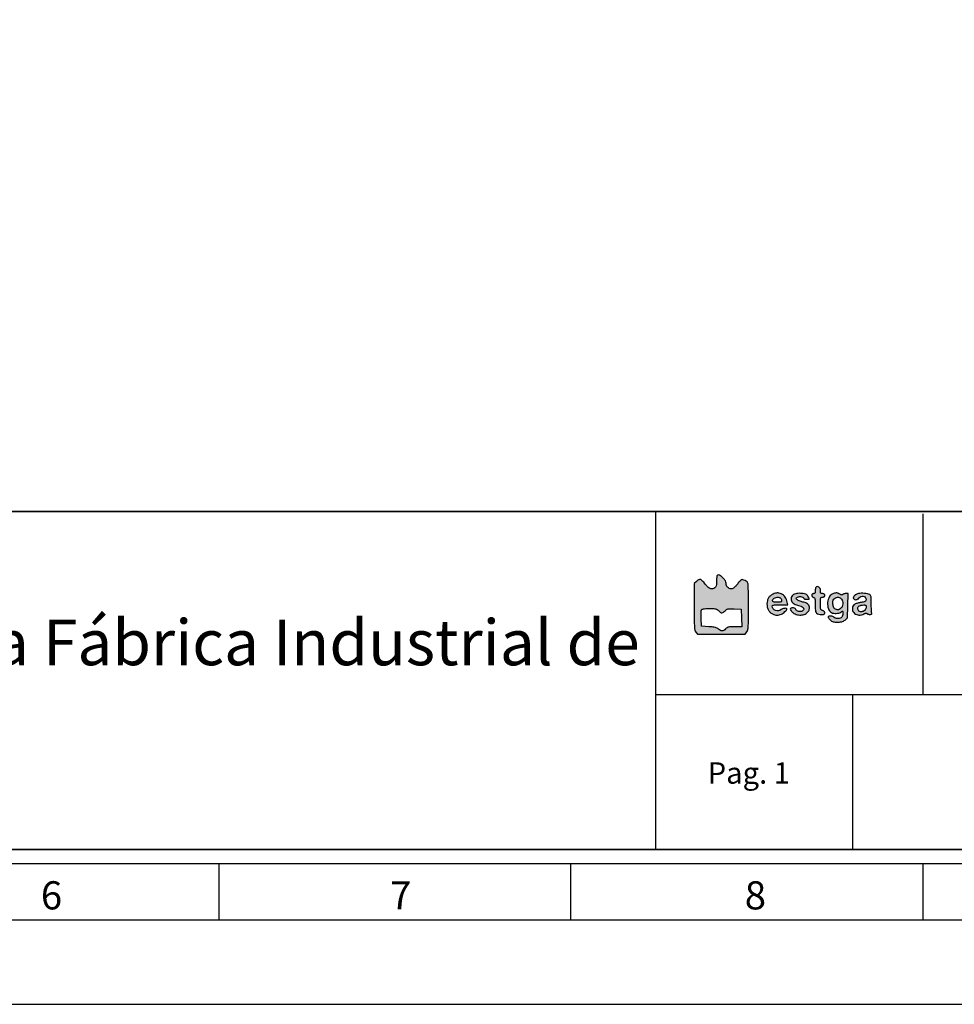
# Model space of a CAD drawing. Header units: millimetres. Extents: x -559 to 10735, y -2326 to 222.
# Tile 641 of 656: x 8466 to 8597, y -1013 to -875. Entities that reach past the tile are written whole.
import ezdxf

# ---------------------------------------------------------------- set-up
doc = ezdxf.new("R2010")
doc.units = ezdxf.units.MM
doc.header["$LTSCALE"] = 4
doc.layers.add('Modelo', color=251, linetype='Continuous')
doc.layers.add('Texto Cabeçalho', color=3, linetype='Continuous')

msp = doc.modelspace()

# ---------------------------------------------------------------- hatches: boundary and pattern name
at = {"layer": 'Texto Cabeçalho'}
h = msp.add_hatch(color=256, dxfattribs=at)
h.dxf.hatch_style = 1
h.paths.add_polyline_path([(8565.58, -954.53, -0.103369), (8565.34, -954.37, -0.100368), (8565.19, -954.12, -0.089615), (8565.13, -953.81, 0.138861), (8565.04, -953.48, 0.04933), (8564.73, -953.08, 0.049188), (8564.36, -952.75, 0.157567), (8564.05, -952.65, 0.119218), (8563.92, -952.69, 0.19762), (8563.84, -952.78, 0.071776), (8563.81, -952.97, 0.007282), (8563.8, -953.43, -0.03039), (8563.77, -954, -0.109263), (8563.65, -954.34, -0.162003), (8563.42, -954.53, -0.093147), (8563.08, -954.59, -0.088417), (8562.88, -954.56, -0.074351), (8562.7, -954.46, -0.047695), (8562.49, -954.26, -0.013943), (8562.21, -953.93, 0.016235), (8561.99, -953.68, 0.021586), (8561.78, -953.46, 0.019562), (8561.59, -953.3, 0.160613), (8561.49, -953.27, 0.105218), (8561.39, -953.28, 0.031288), (8561.26, -953.35, 0.029869), (8561.11, -953.44, 0.028262), (8560.97, -953.56), (8560.65, -953.85), (8560.65, -957.11, 0.001459), (8560.66, -959.1, 0.014831), (8560.69, -959.92, 0.036596), (8560.75, -960.38, 0.117837), (8560.89, -960.66), (8561.12, -960.94), (8564.46, -960.94), (8567.81, -960.94), (8568.04, -960.64, 0.110111), (8568.17, -960.36, 0.037202), (8568.24, -959.9, 0.01517), (8568.27, -959.09, 0.001536), (8568.28, -957.17, 0.00222), (8568.27, -955.94, 0.00338), (8568.26, -954.88, 0.001252), (8568.23, -953.96, 0.085167), (8568.2, -953.81, 0.1341), (8568.07, -953.62, 0.046674), (8567.79, -953.44, 0.046093), (8567.49, -953.32, 0.175615), (8567.29, -953.33, 0.095071), (8567.2, -953.38, 0.011188), (8567.04, -953.55, 0.013085), (8566.85, -953.76, 0.010367), (8566.67, -953.99, -0.016413), (8566.42, -954.29, -0.050954), (8566.23, -954.46, -0.075762), (8566.06, -954.56, -0.085445), (8565.87, -954.59, -0.100623)])
h.paths.add_polyline_path([(8565.64, -957.39, -0.006824), (8566.25, -957.4), (8567.25, -957.43), (8567.28, -958.67), (8567.32, -959.91), (8566.34, -959.91, 0.008317), (8565.77, -959.92, 0.049732), (8565.47, -959.96, 0.085353), (8565.27, -960.05, 0.053245), (8565.06, -960.22, -0.051848), (8564.8, -960.43, -0.137763), (8564.57, -960.5, -0.141522), (8564.34, -960.45, -0.055915), (8564.07, -960.25, 0.066463), (8563.87, -960.11, 0.061609), (8563.64, -960.02, 0.037581), (8563.3, -959.96, 0.008945), (8562.73, -959.91), (8561.68, -959.85), (8561.65, -958.77, -0.005737), (8561.64, -958.35, -0.007758), (8561.64, -957.97, -0.005495), (8561.65, -957.64, -0.080952), (8561.67, -957.53, -0.226456), (8561.75, -957.46, -0.042121), (8561.96, -957.41, -0.028091), (8562.28, -957.38, -0.008218), (8562.77, -957.37, -0.007127), (8563.39, -957.38, -0.049297), (8563.69, -957.42, -0.091664), (8563.9, -957.51, -0.058119), (8564.09, -957.68, 0.049987), (8564.34, -957.9, 0.158555), (8564.55, -957.96, 0.161487), (8564.75, -957.89, 0.052373), (8564.99, -957.67, -0.055528), (8565.18, -957.5, -0.105577), (8565.37, -957.41, -0.055162)], flags=16)
at = {"layer": 'Texto Cabeçalho', "true_color": 0x000000}
h = msp.add_hatch(color=18, dxfattribs=at)
h.dxf.hatch_style = 1
h.paths.add_polyline_path([(8571.65, -956.94, -0.113871), (8571.8, -956.88, -0.04008), (8572.09, -956.85, -0.005228), (8572.71, -956.85), (8573.81, -956.85), (8573.73, -956.46, 0.048578), (8573.61, -956.07, 0.065059), (8573.43, -955.75, 0.068572), (8573.18, -955.5, 0.062515), (8572.87, -955.32, 0.023173), (8572.53, -955.2, 0.080221), (8572.31, -955.17, 0.075403), (8572.08, -955.21, 0.018955), (8571.72, -955.34, 0.076875), (8571.36, -955.56, 0.080553), (8571.09, -955.87, 0.076557), (8570.93, -956.26, 0.060775), (8570.87, -956.72, 0.052656), (8570.92, -957.18, 0.074597), (8571.07, -957.57, 0.080636), (8571.31, -957.88, 0.074541), (8571.64, -958.1, 0.034396), (8571.99, -958.24, 0.065799), (8572.28, -958.29, 0.069298), (8572.57, -958.26, 0.042275), (8572.9, -958.15, 0.054982), (8573.14, -958.01, 0.036275), (8573.4, -957.8, 0.034641), (8573.6, -957.58, 0.160063), (8573.66, -957.42, 0.390518), (8573.58, -957.34, 0.056062), (8573.33, -957.34, 0.050936), (8573.04, -957.4, 0.117799), (8572.85, -957.51, -0.16673), (8572.51, -957.68, -0.120242), (8572.08, -957.63, -0.124135), (8571.73, -957.39, -0.18266), (8571.6, -957.05, -0.238399)])
h.paths.add_polyline_path([(8571.65, -956.21, -0.091609), (8571.79, -955.99, -0.108903), (8572.01, -955.84, -0.078201), (8572.29, -955.77, -0.081241), (8572.58, -955.79, -0.13845), (8572.79, -955.9, -0.062207), (8572.84, -955.97, -0.039117), (8572.89, -956.07, -0.038824), (8572.92, -956.17, -0.056382), (8572.93, -956.27, -0.139014), (8572.9, -956.38, -0.168808), (8572.82, -956.44, -0.074881), (8572.65, -956.48, -0.012599), (8572.33, -956.48, -0.02814), (8571.9, -956.46, -0.156678), (8571.69, -956.36, -0.311186)], flags=16)
h.paths.add_polyline_path([(8574.84, -956.78, 0.01235), (8575.47, -956.98, -0.055419), (8575.83, -957.14, -0.154763), (8576.01, -957.33, -0.239194), (8576, -957.54, -0.128236), (8575.82, -957.73, -0.132572), (8575.6, -957.8, -0.077903), (8575.31, -957.76, -0.080674), (8575.06, -957.65, -0.168057), (8574.94, -957.48, 0.202023), (8574.83, -957.35, 0.079859), (8574.6, -957.28, 0.076974), (8574.36, -957.28, 0.15765), (8574.19, -957.37, 0.332869), (8574.16, -957.53, 0.066485), (8574.35, -957.79, 0.056587), (8574.65, -958.04, 0.072154), (8574.98, -958.19, 0.083014), (8575.63, -958.27, 0.097651), (8576.24, -958.13, 0.116791), (8576.66, -957.79, 0.163369), (8576.83, -957.34, 0.072663), (8576.79, -957.02, 0.122125), (8576.66, -956.79, 0.102823), (8576.42, -956.61, 0.04161), (8576.03, -956.48, -0.012751), (8575.54, -956.34, -0.042101), (8575.23, -956.22, -0.07158), (8575.05, -956.09, -0.207626), (8574.99, -955.95, -0.255969), (8575.07, -955.81, -0.085662), (8575.3, -955.71, -0.073886), (8575.59, -955.69, -0.10615), (8575.84, -955.76, -0.026102), (8575.93, -955.81, -0.033758), (8576.01, -955.87, -0.049946), (8576.08, -955.96, 0.44107), (8576.1, -956.01, 0.040945), (8576.18, -956.03, 0.036019), (8576.3, -956.05, 0.022477), (8576.44, -956.06, 0.006342), (8576.58, -956.06, 0.010544), (8576.7, -956.05, 0.004395), (8576.79, -956.05, 0.389495), (8576.8, -956.04, 0.121245), (8576.76, -955.88, 0.029603), (8576.62, -955.64, 0.028452), (8576.46, -955.43, 0.14911), (8576.33, -955.35, 0.027359), (8575.95, -955.27, 0.027599), (8575.56, -955.23, 0.029348), (8575.2, -955.23, 0.052114), (8574.91, -955.28, 0.051808), (8574.59, -955.41, 0.112549), (8574.39, -955.59, 0.119902), (8574.29, -955.82, 0.063393), (8574.28, -956.14, 0.088373), (8574.36, -956.42, 0.126496), (8574.53, -956.61, 0.068854)])
h.paths.add_polyline_path([(8578.39, -955.09, -0.022931), (8578.38, -954.86, 0.099329), (8578.32, -954.57, 0.135439), (8578.15, -954.36, 0.177459), (8577.94, -954.29, 0.181757), (8577.73, -954.39, 0.133829), (8577.7, -954.44, 0.022028), (8577.67, -954.56, 0.022866), (8577.66, -954.71, 0.018427), (8577.65, -954.87, -0.024804), (8577.64, -955.08, -0.110756), (8577.6, -955.19, -0.174053), (8577.53, -955.25, -0.085474), (8577.41, -955.27, 0.071854), (8577.31, -955.29, 0.117651), (8577.23, -955.33, 0.122574), (8577.18, -955.4, 0.082072), (8577.17, -955.5, 0.097504), (8577.19, -955.59, 0.076301), (8577.24, -955.68, 0.074004), (8577.32, -955.75, 0.081717), (8577.41, -955.79, -0.145612), (8577.54, -955.87, -0.130186), (8577.61, -956.01, -0.049038), (8577.64, -956.28, -0.005703), (8577.65, -956.88, 0.014049), (8577.67, -957.6, 0.10478), (8577.76, -957.93, 0.190915), (8577.95, -958.1, 0.068962), (8578.32, -958.18, 0.011052), (8578.7, -958.2, 0.089181), (8578.87, -958.17, 0.209026), (8578.95, -958.09, 0.103767), (8578.98, -957.95, 0.102549), (8578.96, -957.85, 0.09348), (8578.9, -957.76, 0.080963), (8578.81, -957.69, 0.055091), (8578.68, -957.64, -0.085661), (8578.51, -957.57, -0.172689), (8578.42, -957.45, -0.068807), (8578.38, -957.23, -0.006072), (8578.38, -956.66, -0.005), (8578.38, -956.08, -0.07577), (8578.42, -955.88, -0.227977), (8578.5, -955.79, -0.088152), (8578.68, -955.76, 0.044917), (8578.82, -955.74, 0.124433), (8578.91, -955.7, 0.149479), (8578.96, -955.63, 0.07578), (8578.98, -955.52, 0.07578), (8578.96, -955.4, 0.149479), (8578.91, -955.33, 0.124433), (8578.82, -955.29, 0.044917), (8578.68, -955.27, -0.050044), (8578.52, -955.26, -0.186049), (8578.43, -955.2, -0.136666)])
h.paths.add_polyline_path([(8582.27, -955.27), (8581.91, -955.27, 0.033181), (8581.76, -955.28, 0.043568), (8581.64, -955.31, 0.050115), (8581.54, -955.35, 0.187636), (8581.5, -955.4, -0.247449), (8581.46, -955.44, -0.10686), (8581.38, -955.45, -0.060386), (8581.26, -955.42, -0.023082), (8581.1, -955.34, 0.019444), (8580.84, -955.22, 0.077502), (8580.67, -955.18, 0.074546), (8580.49, -955.19, 0.017156), (8580.2, -955.26, 0.196809), (8579.65, -955.69, 0.106383), (8579.39, -956.52, 0.105474), (8579.49, -957.39, 0.191241), (8579.94, -957.93, 0.085158), (8580.24, -958.03, 0.050096), (8580.61, -958.05, 0.050301), (8580.98, -957.99, 0.090587), (8581.25, -957.87, -0.012552), (8581.43, -957.75, -0.257457), (8581.49, -957.75, -0.273567), (8581.52, -957.8, -0.013884), (8581.52, -958, -0.05592), (8581.48, -958.35, -0.118454), (8581.36, -958.59, -0.135537), (8581.16, -958.73, -0.084417), (8580.87, -958.78, -0.04037), (8580.7, -958.77, -0.038681), (8580.54, -958.73, -0.041248), (8580.4, -958.67, -0.099612), (8580.31, -958.6, 0.147033), (8580.13, -958.48, 0.057385), (8579.83, -958.42, 0.064117), (8579.55, -958.44, 0.359237), (8579.47, -958.55, 0.130215), (8579.48, -958.61, 0.023416), (8579.55, -958.72, 0.023868), (8579.65, -958.85, 0.019589), (8579.76, -958.97, 0.128655), (8580.17, -959.21, 0.067817), (8580.76, -959.29, 0.066219), (8581.36, -959.21, 0.103511), (8581.83, -958.98), (8582.19, -958.68), (8582.23, -956.98)])
h.paths.add_polyline_path([(8581.48, -956.35, -0.078162), (8581.52, -956.71, -0.08106), (8581.44, -957.06, -0.110055), (8581.26, -957.33, -0.05576), (8581.03, -957.49, -0.113803), (8580.83, -957.56, -0.118156), (8580.62, -957.52, -0.06293), (8580.39, -957.39, -0.1635), (8580.2, -957.11, -0.06554), (8580.13, -956.65, -0.065846), (8580.18, -956.2, -0.17401), (8580.37, -955.93, -0.081368), (8580.63, -955.8, -0.102035), (8580.9, -955.77, -0.109501), (8581.14, -955.85, -0.106286), (8581.33, -956.03, -0.089684)], flags=16)
h.paths.add_polyline_path([(8585.51, -956.04, 0.036016), (8585.48, -955.71, 0.07733), (8585.41, -955.52, 0.153756), (8585.3, -955.41, 0.069667), (8584.99, -955.3, 0.029511), (8584.55, -955.23, 0.029541), (8584.09, -955.22, 0.051631), (8583.71, -955.27, 0.085642), (8583.27, -955.46, 0.13911), (8583.01, -955.76, 0.300432), (8583.05, -956, 0.213781), (8583.31, -956.12, 0.056561), (8583.46, -956.1, 0.059268), (8583.59, -956.05, 0.06217), (8583.71, -955.98, 0.075491), (8583.79, -955.88, -0.163422), (8584.05, -955.67, -0.138242), (8584.39, -955.64, -0.151603), (8584.68, -955.79, -0.198567), (8584.79, -956.06, -0.109936), (8584.75, -956.25, -0.167168), (8584.63, -956.37, -0.0704), (8584.39, -956.45, -0.008633), (8583.84, -956.55, 0.031451), (8583.62, -956.6, 0.027553), (8583.4, -956.67, 0.028543), (8583.21, -956.77, 0.070294), (8583.08, -956.86, 0.107636), (8582.9, -957.14, 0.108361), (8582.86, -957.47, 0.106663), (8582.95, -957.79, 0.101341), (8583.17, -958.05, 0.072013), (8583.47, -958.22, 0.083264), (8583.79, -958.29, 0.077928), (8584.13, -958.25, 0.054111), (8584.49, -958.11, -0.023082), (8584.64, -958.04, -0.060386), (8584.76, -958, -0.10686), (8584.85, -958.01, -0.247449), (8584.89, -958.05, 0.188788), (8584.93, -958.1, 0.049671), (8585.03, -958.14, 0.043241), (8585.15, -958.17, 0.032838), (8585.3, -958.18, 0.022226), (8585.48, -958.17, 0.123286), (8585.57, -958.14, 0.241912), (8585.6, -958.08, 0.102416), (8585.59, -957.99, -0.071957), (8585.56, -957.86, -0.005942), (8585.54, -957.52, -0.007853), (8585.52, -957.11, -0.005973), (8585.52, -956.66, 0.006065)])
h.paths.add_polyline_path([(8584.73, -956.9, -0.172242), (8584.78, -956.99, -0.047364), (8584.79, -957.14, -0.096839), (8584.74, -957.4, -0.097339), (8584.6, -957.62, -0.098406), (8584.38, -957.76, -0.101383), (8584.13, -957.81, -0.098385), (8583.89, -957.77, -0.121124), (8583.71, -957.63, -0.129792), (8583.62, -957.44, -0.122461), (8583.64, -957.22, -0.103308), (8583.73, -957.06, -0.109403), (8583.87, -956.96, -0.071406), (8584.1, -956.89, -0.022133), (8584.46, -956.86, -0.034533), (8584.63, -956.87, -0.151976)], flags=16)

# ---------------------------------------------------------------- linework, layer by layer
at = {"layer": 'Modelo'}
for p, q in [((8555.21, -943.73), (8555.21, -991.19)), ((8592.81, -969.44), (8592.81, -944.06)), ((8555.21, -969.44), (8741.08, -969.44)), ((8582.89, -969.44), (8582.89, -991.19)), ((8493.91, -993.16), (8493.91, -1001.07)), ((8543.35, -1001.07), (8543.35, -993.16)), ((8592.78, -1001.07), (8592.78, -993.16)), ((8296.18, -1001.07), (8743.05, -1001.07)), ((8395.05, -1001.07), (8493.91, -1001.07)), ((8493.91, -1001.07), (8592.78, -1001.07)), ((8592.78, -1001.07), (8691.64, -1001.07))]:
    msp.add_line(p, q, dxfattribs=at)
for points in [[(8175.57, -1012.94), (8762.83, -1012.94), (8762.83, -597.7), (8175.57, -597.7)], [(8195.34, -993.16), (8743.05, -993.16), (8743.05, -617.48), (8195.34, -617.48)], [(8741.08, -991.19), (8197.32, -991.19), (8197.32, -619.45), (8741.08, -619.45)], [(8197.32, -943.73), (8741.08, -943.73), (8741.08, -991.19), (8197.32, -991.19)], [(8741.08, -943.73), (8197.32, -943.73), (8197.32, -991.19), (8741.08, -991.19)], [(8347.59, -943.73), (8555.21, -943.73), (8555.21, -991.19), (8347.59, -991.19)]]:
    msp.add_lwpolyline(points, close=True, dxfattribs=at)
at = {"layer": 'Texto Cabeçalho'}
for points in [[(8563.8, -953.43, -0.03039), (8563.77, -954, -0.109263), (8563.65, -954.34, -0.162002), (8563.42, -954.53, -0.093148), (8563.08, -954.59, -0.088414), (8562.88, -954.56, -0.074352), (8562.7, -954.46, -0.047695), (8562.49, -954.26, -0.013943), (8562.21, -953.93, 0.016236), (8561.99, -953.68, 0.021587), (8561.78, -953.46, 0.01956), (8561.59, -953.3, 0.160613), (8561.49, -953.27, 0.105217), (8561.39, -953.28, 0.031287), (8561.26, -953.35, 0.02987), (8561.11, -953.44, 0.028262), (8560.97, -953.56), (8560.65, -953.85), (8560.65, -957.11, 0.001459), (8560.66, -959.1, 0.014831), (8560.69, -959.92, 0.036596), (8560.75, -960.38, 0.117837), (8560.89, -960.66), (8561.12, -960.94), (8564.46, -960.94), (8567.81, -960.94), (8568.04, -960.64, 0.110111), (8568.17, -960.36, 0.037202), (8568.24, -959.9, 0.01517), (8568.27, -959.09, 0.001536), (8568.28, -957.17, 0.00222), (8568.27, -955.94, 0.00338), (8568.26, -954.88, 0.001252), (8568.23, -953.96, 0.085167), (8568.2, -953.81, 0.1341), (8568.07, -953.62, 0.046674), (8567.79, -953.44, 0.046093), (8567.49, -953.32, 0.175615), (8567.29, -953.33, 0.095071), (8567.2, -953.38, 0.011196), (8567.04, -953.55, 0.013078), (8566.85, -953.76, 0.010367), (8566.67, -953.99, -0.016413), (8566.42, -954.29, -0.050954), (8566.23, -954.46, -0.075762), (8566.06, -954.56, -0.085443), (8565.87, -954.59, -0.100625), (8565.58, -954.53, -0.103356), (8565.34, -954.37, -0.100381), (8565.19, -954.12, -0.089614), (8565.13, -953.81, 0.13886), (8565.04, -953.48, 0.04933), (8564.73, -953.08, 0.049188), (8564.36, -952.75, 0.157567), (8564.05, -952.65, 0.119219), (8563.92, -952.69, 0.197619), (8563.84, -952.78, 0.071776), (8563.81, -952.97, 0.007282)], [(8564.09, -957.68, 0.049987), (8564.34, -957.9, 0.158555), (8564.55, -957.96, 0.161487), (8564.75, -957.89, 0.052373), (8564.99, -957.67, -0.055528), (8565.18, -957.5, -0.105578), (8565.37, -957.41, -0.055162), (8565.64, -957.39, -0.006824), (8566.25, -957.4), (8567.25, -957.43), (8567.28, -958.67), (8567.32, -959.91), (8566.34, -959.91, 0.008317), (8565.77, -959.92, 0.049732), (8565.47, -959.96, 0.085354), (8565.27, -960.05, 0.053245), (8565.06, -960.22, -0.051848), (8564.8, -960.43, -0.137763), (8564.57, -960.5, -0.141522), (8564.34, -960.45, -0.055915), (8564.07, -960.25, 0.066463), (8563.87, -960.11, 0.061609), (8563.64, -960.02, 0.037581), (8563.3, -959.96, 0.008945), (8562.73, -959.91), (8561.68, -959.85), (8561.65, -958.77, -0.005737), (8561.64, -958.35, -0.007759), (8561.64, -957.97, -0.005495), (8561.65, -957.64, -0.080952), (8561.67, -957.53, -0.226456), (8561.75, -957.46, -0.042121), (8561.96, -957.41, -0.028091), (8562.28, -957.38, -0.008218), (8562.77, -957.37, -0.007127), (8563.39, -957.38, -0.049297), (8563.69, -957.42, -0.091664), (8563.9, -957.51, -0.058119)]]:
    msp.add_lwpolyline(points, format="xyb", close=True, dxfattribs=at)
at = {"layer": 'Texto Cabeçalho', "color": 18, "true_color": 0x000000}
for points in [[(8571.72, -955.34, 0.076875), (8571.36, -955.56, 0.080556), (8571.09, -955.87, 0.076556), (8570.93, -956.26, 0.060774), (8570.87, -956.72, 0.052657), (8570.92, -957.18, 0.074597), (8571.07, -957.57, 0.080632), (8571.31, -957.88, 0.074544), (8571.64, -958.1, 0.034396), (8571.99, -958.24, 0.065799), (8572.28, -958.29, 0.069299), (8572.57, -958.26, 0.042275), (8572.9, -958.15, 0.054984), (8573.14, -958.01, 0.036273), (8573.4, -957.8, 0.034643), (8573.6, -957.58, 0.160063), (8573.66, -957.42, 0.390517), (8573.58, -957.34, 0.056063), (8573.33, -957.34, 0.050935), (8573.04, -957.4, 0.117799), (8572.85, -957.51, -0.166731), (8572.51, -957.68, -0.120236), (8572.08, -957.63, -0.12414), (8571.73, -957.39, -0.18266), (8571.6, -957.05, -0.238398), (8571.65, -956.94, -0.113871), (8571.8, -956.88, -0.04008), (8572.09, -956.85, -0.005228), (8572.71, -956.85), (8573.81, -956.85), (8573.73, -956.46, 0.048578), (8573.61, -956.07, 0.065057), (8573.43, -955.75, 0.068575), (8573.18, -955.5, 0.062514), (8572.87, -955.32, 0.023173), (8572.53, -955.2, 0.08022), (8572.31, -955.17, 0.075404), (8572.08, -955.21, 0.018955)], [(8574.91, -955.28, 0.051806), (8574.59, -955.41, 0.112553), (8574.39, -955.59, 0.119897), (8574.29, -955.82, 0.063394), (8574.28, -956.14, 0.088372), (8574.36, -956.42, 0.126496), (8574.53, -956.61, 0.068854), (8574.84, -956.78, 0.01235), (8575.47, -956.98, -0.055419), (8575.83, -957.14, -0.154763), (8576.01, -957.33, -0.239194), (8576, -957.54, -0.128234), (8575.82, -957.73, -0.132575), (8575.6, -957.8, -0.077903), (8575.31, -957.76, -0.080674), (8575.06, -957.65, -0.168057), (8574.94, -957.48, 0.202023), (8574.83, -957.35, 0.079858), (8574.6, -957.28, 0.076975), (8574.36, -957.28, 0.15765), (8574.19, -957.37, 0.332868), (8574.16, -957.53, 0.066484), (8574.35, -957.79, 0.056587), (8574.65, -958.04, 0.072154), (8574.98, -958.19, 0.083015), (8575.63, -958.27, 0.09765), (8576.24, -958.13, 0.11679), (8576.66, -957.79, 0.163367), (8576.83, -957.34, 0.072664), (8576.79, -957.02, 0.122124), (8576.66, -956.79, 0.102824), (8576.42, -956.61, 0.04161), (8576.03, -956.48, -0.012751), (8575.54, -956.34, -0.042101), (8575.23, -956.22, -0.07158), (8575.05, -956.09, -0.207626), (8574.99, -955.95, -0.255969), (8575.07, -955.81, -0.085662), (8575.3, -955.71, -0.073885), (8575.59, -955.69, -0.106152), (8575.84, -955.76, -0.026101), (8575.93, -955.81, -0.03376), (8576.01, -955.87, -0.035864), (8576.06, -955.93, -0.175941), (8576.08, -955.97, 0.30201), (8576.1, -956.01, 0.040944), (8576.18, -956.03, 0.03602), (8576.3, -956.05, 0.022477), (8576.44, -956.06, 0.006342), (8576.58, -956.06, 0.010545), (8576.7, -956.05, 0.004395), (8576.79, -956.05, 0.389495), (8576.8, -956.04, 0.121245), (8576.76, -955.88, 0.029611), (8576.62, -955.64, 0.028445), (8576.46, -955.43, 0.149111), (8576.33, -955.35, 0.027359), (8575.95, -955.27, 0.027599), (8575.56, -955.23, 0.029348), (8575.2, -955.23, 0.052116)], [(8577.73, -954.39, 0.13383), (8577.7, -954.44, 0.022027), (8577.67, -954.56, 0.022866), (8577.66, -954.71, 0.018427), (8577.65, -954.87, -0.024804), (8577.64, -955.08, -0.110756), (8577.6, -955.19, -0.174054), (8577.53, -955.25, -0.085474), (8577.41, -955.27, 0.071854), (8577.31, -955.29, 0.117651), (8577.23, -955.33, 0.122573), (8577.18, -955.4, 0.082074), (8577.17, -955.5, 0.097502), (8577.19, -955.59, 0.076311), (8577.24, -955.68, 0.073995), (8577.32, -955.75, 0.081717), (8577.41, -955.79, -0.145614), (8577.54, -955.87, -0.130184), (8577.61, -956.01, -0.049038), (8577.64, -956.28, -0.005703), (8577.65, -956.88, 0.014049), (8577.67, -957.6, 0.10478), (8577.76, -957.93, 0.190915), (8577.95, -958.1, 0.068962), (8578.32, -958.18, 0.011052), (8578.7, -958.2, 0.089181), (8578.87, -958.17, 0.209026), (8578.95, -958.09, 0.103767), (8578.98, -957.95, 0.102549), (8578.96, -957.85, 0.09348), (8578.9, -957.76, 0.080962), (8578.81, -957.69, 0.055092), (8578.68, -957.64, -0.085661), (8578.51, -957.57, -0.172688), (8578.42, -957.45, -0.068807), (8578.38, -957.23, -0.006069), (8578.38, -956.66, -0.005003), (8578.38, -956.08, -0.07577), (8578.42, -955.88, -0.227976), (8578.5, -955.79, -0.088152), (8578.68, -955.76, 0.044917), (8578.82, -955.74, 0.124434), (8578.91, -955.7, 0.149477), (8578.96, -955.63, 0.07578), (8578.98, -955.52, 0.07578), (8578.96, -955.4, 0.149477), (8578.91, -955.33, 0.124434), (8578.82, -955.29, 0.044917), (8578.68, -955.27, -0.050044), (8578.52, -955.26, -0.186049), (8578.43, -955.2, -0.136666), (8578.39, -955.09, -0.022931), (8578.38, -954.86, 0.099329), (8578.32, -954.57, 0.135439), (8578.15, -954.36, 0.177459), (8577.94, -954.29, 0.181757)], [(8580.2, -955.26, 0.196809), (8579.65, -955.69, 0.106383), (8579.39, -956.52, 0.105474), (8579.49, -957.39, 0.191244), (8579.94, -957.93, 0.085154), (8580.24, -958.03, 0.050096), (8580.61, -958.05, 0.050301), (8580.98, -957.99, 0.090587), (8581.25, -957.87, -0.012552), (8581.43, -957.75, -0.257457), (8581.49, -957.75, -0.273567), (8581.52, -957.8, -0.013884), (8581.52, -958, -0.05592), (8581.48, -958.35, -0.118454), (8581.36, -958.59, -0.135536), (8581.16, -958.73, -0.084417), (8580.87, -958.78, -0.040357), (8580.7, -958.77, -0.038692), (8580.54, -958.73, -0.041249), (8580.4, -958.67, -0.099612), (8580.31, -958.6, 0.147033), (8580.13, -958.48, 0.057383), (8579.83, -958.42, 0.064119), (8579.55, -958.44, 0.359236), (8579.47, -958.55, 0.130216), (8579.48, -958.61, 0.023416), (8579.55, -958.72, 0.023867), (8579.65, -958.85, 0.01959), (8579.76, -958.97, 0.128655), (8580.17, -959.21, 0.067817), (8580.76, -959.29, 0.066219), (8581.36, -959.21, 0.103511), (8581.83, -958.98), (8582.19, -958.68), (8582.23, -956.98), (8582.27, -955.27), (8581.91, -955.27, 0.033181), (8581.76, -955.28, 0.043567), (8581.64, -955.31, 0.050115), (8581.54, -955.35, 0.187636), (8581.5, -955.4, -0.24745), (8581.46, -955.44, -0.106859), (8581.38, -955.45, -0.060386), (8581.26, -955.42, -0.023082), (8581.1, -955.34, 0.019444), (8580.84, -955.22, 0.077509), (8580.67, -955.18, 0.07454), (8580.49, -955.19, 0.017156)], [(8583.71, -955.27, 0.085643), (8583.27, -955.46, 0.139111), (8583.01, -955.76, 0.30043), (8583.05, -956, 0.213781), (8583.31, -956.12, 0.056559), (8583.46, -956.1, 0.059271), (8583.59, -956.05, 0.062169), (8583.71, -955.98, 0.075491), (8583.79, -955.88, -0.163421), (8584.05, -955.67, -0.138241), (8584.39, -955.64, -0.151604), (8584.68, -955.79, -0.198569), (8584.79, -956.06, -0.109935), (8584.75, -956.25, -0.167168), (8584.63, -956.37, -0.0704), (8584.39, -956.45, -0.008633), (8583.84, -956.55, 0.031451), (8583.62, -956.6, 0.027552), (8583.4, -956.67, 0.028544), (8583.21, -956.77, 0.070293), (8583.08, -956.86, 0.107636), (8582.9, -957.14, 0.108364), (8582.86, -957.47, 0.106657), (8582.95, -957.79, 0.101343), (8583.17, -958.05, 0.072013), (8583.47, -958.22, 0.083267), (8583.79, -958.29, 0.077925), (8584.13, -958.25, 0.054111), (8584.49, -958.11, -0.023082), (8584.64, -958.04, -0.060386), (8584.76, -958, -0.106859), (8584.85, -958.01, -0.24745), (8584.89, -958.05, 0.188788), (8584.93, -958.1, 0.049672), (8585.03, -958.14, 0.043241), (8585.15, -958.17, 0.032837), (8585.3, -958.18, 0.022226), (8585.48, -958.17, 0.123286), (8585.57, -958.14, 0.241912), (8585.6, -958.08, 0.102416), (8585.59, -957.99, -0.071957), (8585.56, -957.86, -0.005943), (8585.54, -957.52, -0.007853), (8585.52, -957.11, -0.005973), (8585.52, -956.66, 0.006065), (8585.51, -956.04, 0.036016), (8585.48, -955.71, 0.07733), (8585.41, -955.52, 0.153756), (8585.3, -955.41, 0.069667), (8584.99, -955.3, 0.029521), (8584.55, -955.23, 0.029531), (8584.09, -955.22, 0.05163)], [(8572.79, -955.9, -0.062206), (8572.84, -955.97, -0.039117), (8572.89, -956.07, -0.038823), (8572.92, -956.17, -0.056383), (8572.93, -956.27, -0.139013), (8572.9, -956.38, -0.168809), (8572.82, -956.44, -0.074881), (8572.65, -956.48, -0.012599), (8572.33, -956.48, -0.028141), (8571.9, -956.46, -0.156678), (8571.69, -956.36, -0.311186), (8571.65, -956.21, -0.09161), (8571.79, -955.99, -0.108903), (8572.01, -955.84, -0.078199), (8572.29, -955.77, -0.081243), (8572.58, -955.79, -0.138452)], [(8581.33, -956.03, -0.089685), (8581.48, -956.35, -0.078159), (8581.52, -956.71, -0.081063), (8581.44, -957.06, -0.110055), (8581.26, -957.33, -0.05576), (8581.03, -957.49, -0.113798), (8580.83, -957.56, -0.118162), (8580.62, -957.52, -0.06293), (8580.39, -957.39, -0.1635), (8580.2, -957.11, -0.06554), (8580.13, -956.65, -0.065846), (8580.18, -956.2, -0.174009), (8580.37, -955.93, -0.081369), (8580.63, -955.8, -0.102035), (8580.9, -955.77, -0.1095), (8581.14, -955.85, -0.106285)], [(8584.79, -957.14, -0.096839), (8584.74, -957.4, -0.097339), (8584.6, -957.62, -0.098406), (8584.38, -957.76, -0.101383), (8584.13, -957.81, -0.098386), (8583.89, -957.77, -0.121123), (8583.71, -957.63, -0.129796), (8583.62, -957.44, -0.122458), (8583.64, -957.22, -0.103306), (8583.73, -957.06, -0.109406), (8583.87, -956.96, -0.071406), (8584.1, -956.89, -0.022133), (8584.46, -956.86, -0.034533), (8584.63, -956.87, -0.151976), (8584.73, -956.9, -0.172243), (8584.78, -956.99, -0.047364)]]:
    msp.add_lwpolyline(points, format="xyb", close=True, dxfattribs=at)

# ---------------------------------------------------------------- texts
at = {"layer": 'Modelo', "char_height": 3.95, "attachment_point": 1}
for s, insert in [('6', (8468.92, -995.66)), ('7', (8517.95, -995.66)), ('8', (8567.75, -995.66))]:
    msp.add_mtext_dynamic_manual_height_columns(s, width=54.2922, gutter_width=19.77, heights=[0], dxfattribs=dict(at, insert=insert))
at = {"layer": 'Texto Cabeçalho', "attachment_point": 1}
for s, width, gutter_width, heights, insert, char_height in [('{\\fMeiryo UI|b1|i0|c0|p50;Projeto Elétrico de uma Fábrica Industrial de Injeção de Plástico}', 186.8119, 24.39, [30.32], (8371.3, -958.91), 6.4146), ('\\pxqc;Pag. 1', 16.806, 15.03, [0], (8559.92, -978.95), 3.0069)]:
    msp.add_mtext_dynamic_manual_height_columns(s, width=width, gutter_width=gutter_width, heights=heights, dxfattribs=dict(at, insert=insert, char_height=char_height))

doc.saveas('drawing.dxf')
